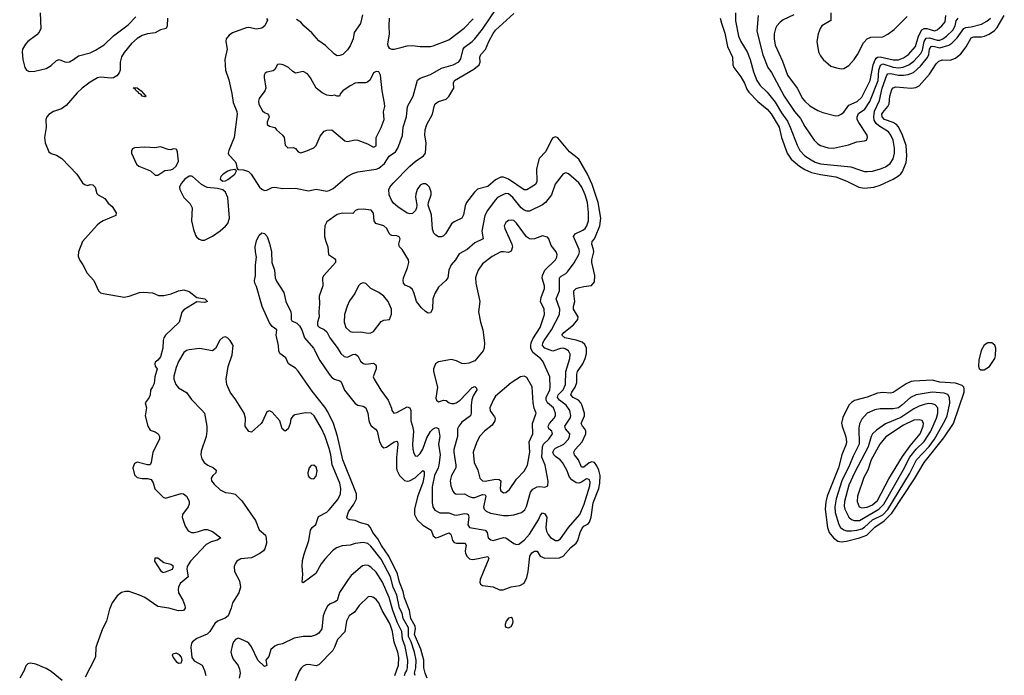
# Model space of a CAD drawing. Header units: inches. Extents: x 1649636 to 1815363, y 506543 to 641975.
# Tile 298 of 656: x 1670987 to 1678566, y 624292 to 629338. Entities that reach past the tile are written whole.
import ezdxf

# ---------------------------------------------------------------- set-up
doc = ezdxf.new("R2010")
doc.units = ezdxf.units.IN
doc.header["$MEASUREMENT"] = 0
doc.layers.add('B6672', color=7, linetype='Continuous')

msp = doc.modelspace()

# ---------------------------------------------------------------- linework, layer by layer
at = {"layer": 'B6672', "color": 5}
for points, elevation in [([(1671143.8, 629390), (1671148.4, 629270), (1671137.3, 629242.7), (1671119.5, 629220.5), (1671050.4, 629170), (1671032, 629150), (1671008.7, 629110), (1671005.3, 629090), (1671012, 629030), (1671026, 628970), (1671038.8, 628950), (1671059.9, 628939.9), (1671102.3, 628942.3), (1671190, 628961.5), (1671230, 628986.3), (1671270, 629023.1), (1671290, 629030.3), (1671333.3, 629013.3), (1671350, 629010.2), (1671370, 629014.2), (1671402, 629030), (1671440, 629060), (1671530, 629083.8), (1671570, 629102.9), (1671636.3, 629143.7), (1671710, 629213.1), (1671821.3, 629298.7), (1671879.6, 629360.4)], 520), ([(1672887.7, 629347.7), (1672893, 629333), (1672874.9, 629290), (1672850, 629271.6), (1672810, 629265.7), (1672750, 629276.9), (1672730, 629274), (1672624.2, 629235.8), (1672600.3, 629219.7), (1672575.5, 629190), (1672572.4, 629170), (1672583.7, 629110), (1672566.7, 629030), (1672570.3, 628950), (1672595.3, 628875.3), (1672620.3, 628770), (1672630, 628701), (1672658.3, 628630), (1672660.2, 628610), (1672636.6, 628430), (1672596.5, 628330), (1672592.6, 628310), (1672597, 628297), (1672641.8, 628250), (1672654, 628230), (1672658, 628198), (1672665.4, 628185.4), (1672710, 628181.5), (1672748.9, 628168.9), (1672768, 628150), (1672833.4, 628050), (1672850, 628033.4), (1672870, 628023.8), (1672890, 628026), (1672930, 628045.7), (1672950, 628048.9), (1673010, 628038.6), (1673110, 628040.2), (1673210, 628020.4), (1673267.7, 628032.3), (1673350, 628018.3), (1673370, 628022.6), (1673400.8, 628039.2), (1673507.3, 628130), (1673550, 628152.9), (1673590, 628165.8), (1673730, 628186), (1673750, 628195.2), (1673793.6, 628230), (1673830, 628288.1), (1673879, 628321), (1673897.7, 628350), (1673933.9, 628446.1), (1673938.5, 628510), (1673963.9, 628590), (1673971.7, 628670), (1674015.2, 628750), (1674047.7, 628872.3), (1674070, 628887.8), (1674150, 628915.5), (1674234.4, 628965.6), (1674324.2, 628990), (1674366.9, 629013.1), (1674383.2, 629036.8), (1674401.2, 629110), (1674410, 629125.4), (1674470, 629168.7), (1674490.3, 629189.7), (1674550, 629264.2), (1674655.9, 629424.1)], 540), ([(1674123.5, 624270), (1674107.1, 624310), (1674098.3, 624350), (1674097.2, 624410), (1674074, 624494), (1674026.1, 624606.1), (1674032.4, 624650), (1674029.7, 624670), (1673998.4, 624730), (1673988.4, 624790), (1673949.6, 624889.6), (1673937.7, 624937.7), (1673909.7, 625009.7), (1673893.8, 625073.8), (1673827, 625210), (1673772, 625290), (1673742.8, 625342.8), (1673704.4, 625390), (1673688, 625430), (1673669.5, 625450), (1673610, 625464.7), (1673570, 625484.4), (1673528.3, 625488.3), (1673510, 625496), (1673505.8, 625510), (1673518.2, 625550), (1673559, 625610), (1673579.3, 625650), (1673579.6, 625690), (1673474.5, 625950), (1673433.8, 626133.8), (1673402.5, 626230), (1673359.2, 626319.2), (1673336.3, 626356.3), (1673238.6, 626478.6), (1673130, 626631.7), (1673110, 626655.8), (1673055.6, 626690), (1673034.9, 626734.9), (1672989.7, 626770), (1672982, 626790), (1672978.9, 626830), (1672962, 626910), (1672966, 626950), (1672930, 626976.9), (1672910, 627003.5), (1672853.2, 627130), (1672810, 627284), (1672796.2, 627310), (1672793.6, 627330), (1672802.4, 627370), (1672801.3, 627450), (1672809.6, 627510), (1672801.7, 627550), (1672800.4, 627590), (1672810, 627634.8), (1672830, 627678.8), (1672850, 627698), (1672870, 627692.7), (1672890.4, 627670), (1672910, 627616), (1672924.9, 627550), (1672928.7, 627470), (1672948.7, 627410), (1672954.4, 627350), (1672964.7, 627324.7), (1673019.1, 627239.1), (1673036.1, 627170), (1673073, 627090), (1673077.5, 627070), (1673075.3, 627030), (1673081.4, 627021.4), (1673121, 627001), (1673140.7, 626980.7), (1673158.9, 626950), (1673179.8, 626890), (1673248.6, 626810), (1673296, 626716), (1673370, 626608.7), (1673390, 626584.9), (1673410, 626570.3), (1673450, 626558.3), (1673461.3, 626550), (1673486.4, 626486.4), (1673570, 626382.8), (1673590, 626371.3), (1673630, 626364), (1673651.4, 626351.4), (1673667.7, 626310), (1673674.2, 626254.2), (1673681.5, 626230), (1673692.8, 626212.8), (1673726.6, 626186.6), (1673738.4, 626170), (1673757.5, 626090), (1673774.5, 626054.5), (1673790, 626042.8), (1673810, 626046.9), (1673870, 626090.2), (1673890, 626093.8), (1673894, 626090), (1673897.3, 626070), (1673887.9, 625967.9), (1673886.9, 625890), (1673890.2, 625870), (1673910.1, 625830.1), (1673950, 625792.4), (1673970, 625785.4), (1673987.8, 625787.8), (1674030, 625813), (1674090, 625868.9), (1674099.5, 625859.5), (1674099.9, 625830), (1674090, 625775.4), (1674050, 625666.6), (1674025.2, 625570), (1674026.5, 625530), (1674046.3, 625490), (1674088.8, 625448.8), (1674154.2, 625410), (1674170, 625364.4), (1674190, 625351.5), (1674210, 625355.4), (1674290, 625388.2), (1674301.6, 625381.6), (1674309.2, 625370), (1674317.4, 625330), (1674330, 625315), (1674350, 625308.9), (1674416.4, 625310), (1674423.2, 625290), (1674416.8, 625250), (1674419, 625230), (1674430, 625207.8), (1674450, 625189.3), (1674470, 625184.4), (1674490, 625185.9), (1674590, 625207), (1674598.2, 625190), (1674531.3, 625030), (1674527.7, 625010), (1674533.4, 624993.4), (1674550, 624984.4), (1674632.5, 624972.5), (1674681, 624950), (1674709, 624949), (1674770, 624972.8), (1674836.6, 624983.4), (1674870, 625002), (1674890, 625044.9), (1674901.6, 625090), (1674914.1, 625210), (1674930, 625235.1), (1674950, 625248.4), (1674970, 625247), (1674992.8, 625210), (1675030, 625194), (1675143, 625197), (1675170, 625208.1), (1675230, 625275.8), (1675270.7, 625310), (1675282.4, 625330), (1675299.7, 625390), (1675315.2, 625424.8), (1675330, 625440.1), (1675362.3, 625457.7), (1675373.7, 625470), (1675385.8, 625510), (1675401.4, 625618.6), (1675445.7, 625730), (1675453.3, 625770), (1675453.9, 625830), (1675445.5, 625870), (1675430, 625905.4), (1675410, 625930.4), (1675390, 625935.3), (1675370, 625926.3), (1675330, 625893.9), (1675310, 625893.1), (1675286.9, 625950), (1675258.3, 625990), (1675251.9, 626010), (1675263.6, 626030), (1675316.1, 626090), (1675345, 626150), (1675345.3, 626170), (1675336.4, 626190), (1675317.6, 626210), (1675308.4, 626230), (1675333.7, 626290), (1675333.8, 626310), (1675314, 626374), (1675306.6, 626390), (1675289.2, 626409.2), (1675247.2, 626430), (1675229.9, 626450), (1675235.8, 626470), (1675261.4, 626510), (1675274.9, 626545.1), (1675274.7, 626610), (1675280.6, 626630), (1675321, 626690), (1675338.3, 626730), (1675348.4, 626770), (1675349.4, 626810), (1675338.1, 626838.1), (1675316.5, 626856.5), (1675271.2, 626871.2), (1675183.5, 626890), (1675159.4, 626910), (1675173.9, 626930), (1675250.4, 626990), (1675283.9, 627030), (1675286.1, 627050), (1675250.4, 627110), (1675249.9, 627130), (1675260.4, 627170), (1675250.9, 627230), (1675252.2, 627250), (1675271.3, 627268.7), (1675286.1, 627273.9), (1675330, 627284.5), (1675388.9, 627291.1), (1675410, 627320.5), (1675414.7, 627370), (1675391.9, 627470), (1675391.3, 627490), (1675406.7, 627550), (1675404.7, 627570), (1675389.8, 627610.2), (1675392.2, 627630), (1675410, 627650.2), (1675420.1, 627670), (1675453.3, 627750), (1675458.9, 627810), (1675439.2, 627930), (1675393.2, 628070), (1675356.4, 628150), (1675290, 628263.4), (1675219.4, 628319.4), (1675130, 628429.6), (1675110, 628435.6), (1675090, 628427.8), (1675082, 628418), (1675037.7, 628322.3), (1674984.4, 628270), (1674964.4, 628190), (1674968.6, 628091.4), (1674958, 628070), (1674890.9, 628029.1), (1674870, 628028.3), (1674750, 628109.5), (1674710, 628124.8), (1674690, 628124.8), (1674650, 628105.3), (1674590, 628053), (1674510, 628033.6), (1674486.9, 628010), (1674425.8, 627930), (1674415.8, 627904.2), (1674403, 627837), (1674390, 627811.2), (1674330, 627782.2), (1674310, 627767.1), (1674265.1, 627690), (1674250, 627673.7), (1674234.1, 627665.9), (1674210, 627667.1), (1674190, 627679), (1674175.7, 627695.7), (1674164.6, 627724.6), (1674156.9, 627836.9), (1674131.2, 627910), (1674132.8, 627930), (1674152.8, 627990), (1674154, 628010), (1674140.4, 628050), (1674124.9, 628064.9), (1674110, 628073.3), (1674090, 628074.2), (1674080.4, 628070), (1674070, 628063.5), (1674046.5, 628030), (1674035.1, 627995.1), (1674033.1, 627973.1), (1674042.6, 627910), (1674040.3, 627890), (1674032.9, 627870), (1674010, 627845.3), (1673990, 627843.1), (1673969, 627849), (1673896.6, 627896.6), (1673865.2, 627925.2), (1673848, 627948), (1673829.9, 627990), (1673828.7, 628030), (1673836.3, 628050), (1673860.5, 628079.5), (1673990, 628210.2), (1674030, 628245.3), (1674095.6, 628290), (1674109.6, 628310), (1674116.4, 628390), (1674104.8, 628450), (1674108, 628490), (1674120.3, 628530), (1674164.9, 628610), (1674176.5, 628670), (1674185.7, 628690), (1674210, 628707.1), (1674270, 628726.5), (1674290, 628747), (1674328.2, 628810), (1674324.7, 628850), (1674333.5, 628870), (1674482.9, 628957.1), (1674523.1, 628990), (1674530.7, 629010), (1674529.8, 629050), (1674536.4, 629070), (1674572.8, 629107.2), (1674597.8, 629170), (1674630, 629231.9), (1674650, 629256.1), (1674790, 629384)], 520), ([(1673624.3, 629375.7), (1673610, 629309.4), (1673561.6, 629238.4), (1673552.8, 629190), (1673530, 629137), (1673510, 629105.6), (1673473, 629070), (1673450, 629061.6), (1673430, 629060.7), (1673410, 629071.6), (1673340, 629140), (1673290, 629174.7), (1673235.3, 629235.3), (1673173.6, 629290), (1673150, 629318), (1673118.4, 629338.4)], 540), ([(1676379.5, 629350), (1676388, 629310), (1676414.1, 629234.1), (1676434.5, 629130), (1676472.2, 629050), (1676475.9, 628990), (1676483, 628970), (1676537.9, 628897.9), (1676565.1, 628850), (1676583.4, 628803.4), (1676599.4, 628779.4), (1676668.4, 628708.4), (1676739.5, 628650), (1676770, 628612.2), (1676833.2, 628510), (1676850.1, 628430), (1676895.1, 628310), (1676925.2, 628265.2), (1676989.2, 628209.2), (1677030, 628184.2), (1677082.2, 628162.2), (1677150, 628145.8), (1677270, 628127.8), (1677354.7, 628094.7), (1677446, 628050), (1677490, 628041.3), (1677562, 628050), (1677610, 628065.2), (1677710, 628109.6), (1677750, 628134.8), (1677770, 628151.6), (1677781.3, 628170), (1677810, 628238), (1677814.1, 628290), (1677809.1, 628370), (1677781.9, 628450), (1677750, 628513), (1677732.3, 628532.3), (1677710, 628545.4), (1677642.3, 628570), (1677624.4, 628590), (1677623.5, 628610), (1677630, 628624.6), (1677669.9, 628670), (1677679.3, 628690), (1677683.3, 628750), (1677700.4, 628799.6), (1677710, 628812.5), (1677730, 628820.1), (1677850, 628811), (1677884, 628816), (1677910, 628828.3), (1677990, 628918.5), (1678042, 628998), (1678061.8, 629018.2), (1678090, 629029.7), (1678150, 629026.5), (1678190, 629041.9), (1678230, 629075.1), (1678270.9, 629129.1), (1678310, 629197), (1678330, 629206.9), (1678390, 629205.9), (1678412.6, 629210), (1678450, 629226.5), (1678490, 629254.8), (1678510, 629278.2), (1678565.7, 629370)], 520), ([(1676496.2, 629390), (1676495.4, 629330), (1676520.2, 629210), (1676536.9, 629170), (1676585.4, 629090), (1676610, 629031.8), (1676635.4, 628935.4), (1676660.2, 628870), (1676687.5, 628830), (1676740.2, 628780.2), (1676802.8, 628702.8), (1676850, 628620.2), (1676895.6, 628555.6), (1676917.5, 628510), (1676970, 628371.4), (1676993, 628330), (1677030, 628290.7), (1677078.5, 628258.5), (1677110, 628241.5), (1677150, 628227.6), (1677385.6, 628205.6), (1677450, 628181.1), (1677490, 628169.2), (1677510, 628168.2), (1677550, 628172.2), (1677612, 628190), (1677650, 628205.2), (1677686.2, 628230), (1677710, 628266.7), (1677721.5, 628310), (1677721.7, 628350), (1677709.9, 628410), (1677692.8, 628450), (1677674.9, 628474.9), (1677600.9, 628520.9), (1677579.4, 628539.4), (1677564.5, 628564.5), (1677560.1, 628590), (1677566.2, 628633.8), (1677604.4, 628715.6), (1677625.6, 628810), (1677661.6, 628910), (1677670, 628919.8), (1677690, 628922.3), (1677750, 628911.9), (1677790, 628910.1), (1677825.2, 628914.8), (1677867.6, 628932.4), (1677920.6, 628979.4), (1677973.3, 629046.7), (1677983.5, 629070), (1677990, 629111.1), (1678002.8, 629130), (1678010, 629133.9), (1678027.9, 629132.1), (1678070, 629122), (1678138.2, 629141.8), (1678162.1, 629157.9), (1678202.2, 629197.8), (1678253.3, 629270), (1678270, 629277.7), (1678310, 629282.7), (1678390, 629303.1), (1678430, 629325), (1678458.3, 629350)], 540), ([(1676671.9, 629370), (1676661.3, 629250), (1676708.2, 629068.2), (1676746, 628970), (1676774.2, 628930), (1676871.5, 628750), (1676950, 628630.1), (1676996.6, 628576.6), (1677030, 628516.9), (1677102, 628410), (1677130, 628381.5), (1677150, 628368.2), (1677210, 628351.2), (1677250, 628348.6), (1677365.8, 628374.2), (1677430, 628397.4), (1677490, 628404.4), (1677504, 628410), (1677513.6, 628430), (1677509.6, 628450), (1677445.4, 628545.4), (1677434.1, 628570), (1677432.1, 628590), (1677443.9, 628616.1), (1677491.2, 628648.8), (1677531.3, 628708.7), (1677594.4, 628870), (1677600.1, 628950), (1677611.6, 628988.4), (1677630, 628997.2), (1677710, 628972.3), (1677750, 628967.9), (1677786.5, 628973.5), (1677830, 628990.1), (1677870, 629019.1), (1677923.3, 629076.7), (1677935.8, 629104.2), (1677949.2, 629170.8), (1677965.1, 629194.9), (1677990, 629198.1), (1678050, 629179.8), (1678070, 629181.2), (1678092.6, 629190), (1678121.2, 629210), (1678170, 629256.4), (1678186.6, 629290), (1678195.7, 629330), (1678210, 629350)], 560), ([(1676944.7, 629375.3), (1676863, 629337), (1676840.4, 629319.6), (1676815.4, 629290), (1676805.4, 629270), (1676795.3, 629230), (1676794.8, 629190), (1676802.1, 629142.1), (1676857.2, 629017.2), (1676897.4, 628910), (1676970, 628810.2), (1677012, 628732), (1677029.3, 628710), (1677070, 628675.7), (1677130, 628639.8), (1677170, 628623.8), (1677270, 628598.9), (1677290, 628600.2), (1677310.5, 628609.5), (1677330, 628626.5), (1677370, 628679.8), (1677432.7, 628707.3), (1677470, 628741.5), (1677533.9, 628870), (1677556.4, 628990), (1677570.4, 629029.6), (1677579.3, 629040.7), (1677590, 629049.3), (1677610, 629051.9), (1677710, 629028.2), (1677750, 629029.4), (1677790, 629044.9), (1677827.5, 629070), (1677882.3, 629130), (1677904.2, 629210), (1677930, 629259.2), (1677950, 629270.8), (1677970, 629270.1), (1678027.3, 629252.7), (1678050, 629260.5), (1678084, 629290), (1678110, 629320.3), (1678116.7, 629370)], 580), ([(1677229.5, 629390), (1677229.4, 629330.6), (1677161.4, 629290), (1677148.8, 629270), (1677134, 629230), (1677122.2, 629170), (1677136.5, 629090), (1677150, 629060.3), (1677172.6, 629030), (1677230, 628980.6), (1677274, 628966), (1677310, 628959.7), (1677330, 628961.1), (1677370, 628985.8), (1677410.6, 629030), (1677436.8, 629070), (1677481.7, 629158.3), (1677508.9, 629191.1), (1677538.1, 629201.9), (1677630, 629205.5), (1677670, 629226.1), (1677716.8, 629263.2), (1677818, 629362)], 620), ([(1672125.3, 629350), (1672121.6, 629290), (1672114.8, 629270), (1672070, 629259.7), (1672030, 629237.6), (1671970, 629227.9), (1671930, 629215.5), (1671890, 629191.8), (1671846.3, 629153.7), (1671790, 629086), (1671769.1, 629050.9), (1671760.9, 629010), (1671758.9, 628950), (1671751.6, 628928.4), (1671734.9, 628905.1), (1671710, 628891.3), (1671690, 628886.5), (1671610, 628896.4), (1671584.9, 628890), (1671530, 628858), (1671468, 628810), (1671430, 628774), (1671343.5, 628676.5), (1671307.5, 628652.5), (1671248, 628630), (1671210, 628607.3), (1671194.4, 628590), (1671187, 628570), (1671191.7, 628508.3), (1671177.1, 628430), (1671182, 628390), (1671210, 628320.5), (1671228, 628308), (1671270, 628296.1), (1671310.1, 628270.1), (1671426, 628150), (1671470, 628082.4), (1671485.5, 628070), (1671510, 628062.4), (1671530, 628068.2), (1671550, 628066.4), (1671567.7, 628047.7), (1671580.6, 628000.6), (1671590.2, 627990.2), (1671641.1, 627961.1), (1671666.6, 627926.6), (1671699.7, 627899.7), (1671730.2, 627850), (1671727.4, 627830), (1671630, 627789.9), (1671604.5, 627775.5), (1671583.5, 627756.5), (1671470.2, 627630), (1671439.1, 627550), (1671436.9, 627516.9), (1671446, 627490), (1671472.9, 627450), (1671506.4, 627386.4), (1671556.5, 627330), (1671592.2, 627250), (1671610, 627234.9), (1671629.2, 627229.2), (1671790, 627202.6), (1671830, 627210.3), (1671910, 627236.9), (1671941.7, 627241.7), (1672010, 627234.9), (1672055.2, 627215.2), (1672095.5, 627215.5), (1672153.3, 627226.7), (1672208.3, 627251.7), (1672250, 627259.5), (1672290, 627246.7), (1672350, 627198.8), (1672412, 627190), (1672432, 627170), (1672410, 627161.2), (1672350, 627165.6), (1672250, 627105.1), (1672234, 627086), (1672215.3, 627010), (1672108.7, 626910), (1672095.3, 626890), (1672090.2, 626869.8), (1672088, 626810), (1672070, 626742.7), (1672050, 626717.2), (1672030, 626702), (1672027, 626690), (1672030.8, 626670), (1672043.8, 626650), (1672027, 626590), (1672021, 626539), (1672010, 626512.3), (1671992.9, 626487.1), (1671990.2, 626450), (1671983.8, 626430), (1671953.4, 626390), (1671963.1, 626350), (1671952.2, 626290), (1671973.7, 626210), (1671990, 626179.1), (1672030, 626165.5), (1672052.4, 626150), (1672063.8, 626130), (1672062.4, 626110), (1672010.3, 626010), (1671997.6, 625930), (1671990, 625913.2), (1671970, 625912), (1671890, 625931.8), (1671870, 625923.5), (1671856.8, 625890), (1671870, 625834.9), (1671890, 625813.4), (1671930, 625806.6), (1671970, 625808.1), (1671998.6, 625798.6), (1672014.4, 625774.4), (1672027.9, 625727.9), (1672090, 625662.4), (1672110, 625656.5), (1672230, 625690.3), (1672248.1, 625688.1), (1672271, 625670), (1672292.1, 625632.1), (1672291.8, 625610), (1672283.7, 625590), (1672240.3, 625530), (1672238, 625510), (1672260.2, 625440.2), (1672284.6, 625404.6), (1672310, 625392.2), (1672330, 625391.7), (1672362.2, 625397.8), (1672410, 625414.9), (1672430, 625414.3), (1672470, 625398), (1672534, 625350), (1672507.5, 625332.5), (1672460.3, 625319.7), (1672422.2, 625297.8), (1672302, 625170), (1672274.9, 625130), (1672272.2, 625110), (1672283.8, 625050), (1672222.2, 624997.8), (1672208.6, 624971.4), (1672206.6, 624953.4), (1672210, 624928), (1672242, 624870), (1672258, 624830), (1672261.6, 624810), (1672248.5, 624791.5), (1672210, 624788.6), (1672135.3, 624810), (1672050, 624822.4), (1671949.8, 624890), (1671910, 624909.3), (1671830, 624937), (1671801.8, 624938.2), (1671770.6, 624930), (1671736.2, 624903.8), (1671698.3, 624850), (1671677.8, 624802.2), (1671655.3, 624710), (1671624.6, 624650), (1671580.3, 624530), (1671573.3, 624506.7), (1671570, 624438), (1671563.6, 624416.4), (1671490, 624278.4)], 520), ([(1673831.6, 629350), (1673828.2, 629290), (1673831.7, 629230), (1673819.1, 629150), (1673822.8, 629130), (1673830, 629118), (1673850, 629110.8), (1673870, 629110.8), (1673930, 629124.9), (1673970, 629135.3), (1674010, 629138.7), (1674070, 629130.4), (1674150, 629132.4), (1674170, 629136.2), (1674290, 629181.7), (1674407.8, 629272.2), (1674476.6, 629343.4)], 560), ([(1674029.9, 624290), (1674024.6, 624310), (1674035.8, 624350), (1674038.8, 624410), (1674026.4, 624470), (1674001.1, 624550), (1673980.4, 624590), (1673978.8, 624658.8), (1673937.8, 624730), (1673929.6, 624770), (1673909.9, 624810), (1673889.9, 624910), (1673862, 624970), (1673840.8, 625050), (1673770, 625187.1), (1673690, 625286.9), (1673666.2, 625306.2), (1673630, 625314.5), (1673570, 625305.6), (1673530, 625294.3), (1673470, 625288.3), (1673426, 625274), (1673393.4, 625250), (1673334.5, 625185.5), (1673307.9, 625150), (1673265.4, 625074.6), (1673170, 625004), (1673162, 625010), (1673166.9, 625070), (1673161.8, 625130), (1673164.7, 625175.3), (1673175.4, 625224.6), (1673213.6, 625330), (1673225.8, 625410), (1673238.9, 625430), (1673266.4, 625453.6), (1673286.1, 625513.9), (1673350, 625546.5), (1673370, 625564.9), (1673435.1, 625644.9), (1673455, 625690), (1673457.4, 625730), (1673451.6, 625770), (1673393, 625913), (1673382.2, 625990), (1673370, 626036.9), (1673338.4, 626130), (1673310, 626192.4), (1673252.7, 626290), (1673229.8, 626309.8), (1673187.1, 626312.9), (1673103.4, 626296.6), (1673090.5, 626289.5), (1673073.2, 626266.8), (1673068.2, 626230), (1673052.7, 626190), (1673030, 626172.3), (1673008.3, 626188.3), (1672989.4, 626250), (1672930, 626316.2), (1672910, 626327.3), (1672890, 626320.7), (1672855.8, 626244.2), (1672844.9, 626230), (1672770, 626162.7), (1672750, 626169.2), (1672723, 626210), (1672724.2, 626270), (1672713.6, 626310), (1672650, 626413.2), (1672606, 626470), (1672580.7, 626530), (1672577, 626570), (1672591.7, 626668.3), (1672621.5, 626758.5), (1672629.5, 626829.5), (1672607.8, 626870), (1672590, 626887.8), (1672570, 626896.4), (1672550, 626891.1), (1672528.5, 626871.5), (1672493.9, 626806.1), (1672470, 626789.5), (1672370, 626807.3), (1672290, 626798), (1672270, 626791.5), (1672250, 626776.2), (1672210, 626706.6), (1672190, 626660.9), (1672173.7, 626593.7), (1672173.7, 626570), (1672188.5, 626530), (1672197.7, 626517.7), (1672210, 626505.5), (1672270, 626468), (1672310, 626414), (1672390, 626333.4), (1672408.7, 626308.7), (1672428.5, 626210), (1672428.5, 626170), (1672421.3, 626130), (1672383.9, 626016.1), (1672382, 625990), (1672390, 625958.8), (1672406.7, 625930), (1672434.9, 625910), (1672479.1, 625890), (1672498, 625870), (1672496.3, 625850), (1672472.7, 625830), (1672459.5, 625810), (1672462.3, 625790), (1672482.4, 625762.4), (1672530, 625718.9), (1672570, 625700.3), (1672615.2, 625695.2), (1672645.5, 625685.5), (1672695.6, 625635.6), (1672803, 625483), (1672830, 625410.7), (1672878, 625370), (1672884.9, 625350), (1672887.2, 625310), (1672874.4, 625265.6), (1672863.1, 625250), (1672835.8, 625230), (1672770, 625197.4), (1672690, 625187.6), (1672659.1, 625170), (1672644.9, 625150), (1672638, 625130), (1672640.4, 625090), (1672678.9, 625018.9), (1672685.4, 624970), (1672672.7, 624927.3), (1672623.8, 624850), (1672614.9, 624810), (1672590.8, 624749.2), (1672568.3, 624731.7), (1672510, 624709.7), (1672489.4, 624690.6), (1672449.4, 624630.6), (1672430.1, 624609.9), (1672350, 624574.3), (1672317.1, 624550), (1672310, 624539.3), (1672304.6, 624510), (1672312.2, 624430), (1672330, 624404.9), (1672392, 624370), (1672410.3, 624330), (1672420.3, 624290)], 540), ([(1673948.2, 624290), (1673953.2, 624310), (1673966.5, 624330), (1673973, 624350), (1673974.5, 624410), (1673954.4, 624514.4), (1673933.1, 624570), (1673928.9, 624630), (1673895.8, 624695.8), (1673857.8, 624790), (1673830.3, 624890), (1673778.7, 625010), (1673730, 625085.2), (1673690, 625124.4), (1673670, 625136.1), (1673650, 625139.7), (1673625.6, 625134.4), (1673539, 625061), (1673514, 625030), (1673449.5, 624930.5), (1673431.2, 624868.8), (1673410, 624854.8), (1673377.2, 624842.8), (1673355.3, 624824.7), (1673336.9, 624790), (1673323.9, 624750), (1673311.3, 624650), (1673290, 624616.3), (1673270, 624602.6), (1673230, 624591.1), (1673170, 624590.8), (1673100.7, 624579.3), (1673010, 624534.5), (1672970, 624527), (1672950, 624517.6), (1672920.3, 624490), (1672903.8, 624436.2), (1672881, 624410), (1672890, 624369), (1672870, 624361.2), (1672820.9, 624410), (1672770, 624512.3), (1672750, 624539.6), (1672735.1, 624550), (1672670, 624577.6), (1672650, 624569.7), (1672633.4, 624550), (1672624.1, 624530), (1672612.8, 624472.8), (1672616.5, 624450), (1672630, 624416.3), (1672667.7, 624367.7), (1672679.4, 624339.4), (1672683.6, 624310), (1672677.3, 624270)], 560), ([(1673874.9, 624290), (1673901.6, 624370), (1673905.1, 624430), (1673897.5, 624470), (1673868.4, 624548.4), (1673857.1, 624630), (1673836.2, 624690), (1673776.7, 624790), (1673750, 624849.7), (1673730, 624876.8), (1673710, 624892.2), (1673690, 624898.9), (1673670, 624895.6), (1673600.2, 624830), (1673562.6, 624777.4), (1673524, 624750), (1673502.6, 624710), (1673490, 624626.3), (1673431.8, 624568.2), (1673410, 624508), (1673396.5, 624483.5), (1673290, 624371.9), (1673270, 624364.8), (1673210, 624375.6), (1673190, 624372.6), (1673170, 624362.4), (1673153.3, 624346.7), (1673137, 624323), (1673106.9, 624250)], 580), ([(1671313.5, 624253.5), (1671230, 624322), (1671190, 624343.5), (1671110, 624378), (1671070, 624384.5), (1671050, 624381.2), (1671044.1, 624375.9), (1671034.6, 624365.4), (1671020.4, 624330), (1670986.7, 624270)], 520)]:
    msp.add_lwpolyline(points, dxfattribs=dict(at, elevation=elevation))
for points, elevation in [([(1672990, 628995.6), (1672970, 628992.3), (1672950, 628954), (1672936.7, 628943.3), (1672890, 628934.5), (1672875.2, 628924.8), (1672868.2, 628910), (1672868.4, 628891.6), (1672880.3, 628810), (1672873.7, 628790), (1672830.2, 628730), (1672824.6, 628710), (1672828.4, 628688.4), (1672856.9, 628636.9), (1672870, 628623), (1672893.5, 628613.5), (1672902, 628602), (1672906, 628590), (1672890.5, 628550), (1672890.8, 628530), (1672910, 628518), (1672950, 628507.7), (1672963.8, 628490), (1673010.4, 628450), (1673022.4, 628430), (1673030, 628371.3), (1673050, 628350.6), (1673093.1, 628353.1), (1673110, 628345.5), (1673130, 628320.5), (1673150, 628313.4), (1673190, 628325.7), (1673249.7, 628350.3), (1673269.7, 628370.3), (1673299.3, 628440.7), (1673330, 628480.7), (1673350, 628487.7), (1673390, 628490.8), (1673490, 628404.2), (1673510, 628399.6), (1673570, 628412.6), (1673590, 628411.4), (1673663.4, 628383.4), (1673710, 628357.3), (1673730, 628366.8), (1673731.9, 628430), (1673770, 628508.5), (1673791.6, 628570), (1673787.7, 628627.7), (1673796.2, 628670), (1673795.7, 628695.7), (1673776.4, 628790), (1673762.9, 628910), (1673750, 628937.2), (1673730, 628939.3), (1673710, 628929.2), (1673684.4, 628875.6), (1673664.1, 628855.9), (1673648.5, 628851.5), (1673590, 628852.9), (1673570, 628848.8), (1673530, 628829.8), (1673474.9, 628790), (1673457.1, 628770), (1673448.9, 628748.9), (1673430, 628748.7), (1673410, 628756), (1673387.3, 628752.7), (1673350, 628756.2), (1673313.9, 628773.9), (1673269.4, 628810), (1673225.1, 628890), (1673201.3, 628921.3), (1673170, 628938), (1673110, 628926.6), (1673090, 628938), (1673056, 628970), (1673015.3, 628990)], 560), ([(1671950, 628742.9), (1671930, 628749.8), (1671922, 628762), (1671905.1, 628770), (1671899.3, 628779.3), (1671882.6, 628790), (1671879.3, 628799.3), (1671863.6, 628810), (1671864.4, 628815.6), (1671890, 628813), (1671922, 628790), (1671956.4, 628750), (1671955.8, 628744.2)], 520), ([(1672070, 628359), (1672027.3, 628352.7), (1671950, 628356.2), (1671870, 628351.6), (1671856.3, 628343.7), (1671847.3, 628330), (1671848.2, 628310), (1671885.6, 628225.6), (1671904.4, 628210), (1671993.6, 628173.6), (1672030, 628141.6), (1672050, 628140.5), (1672104.2, 628175.8), (1672150, 628182), (1672169.2, 628190), (1672191.6, 628210), (1672209.5, 628250), (1672202.7, 628317.3), (1672196.2, 628336.2), (1672190, 628342), (1672170, 628342.9), (1672150, 628335.6), (1672130, 628337.6)], 540), ([(1672644, 628184), (1672610, 628179.7), (1672588.6, 628171.4), (1672553, 628150), (1672534, 628130), (1672531, 628110), (1672550, 628094.8), (1672570, 628097.1), (1672590, 628108.9), (1672642.4, 628150), (1672654.6, 628174.6)], 540), ([(1675190, 628159.7), (1675170, 628151.8), (1675107.8, 628072.2), (1675080.5, 627990), (1675035.2, 627930), (1675010, 627913.3), (1674910, 627864.1), (1674890, 627864), (1674870, 627872.5), (1674847.2, 627890), (1674782.2, 627970), (1674750, 627996.5), (1674730, 627999.4), (1674710, 627993.3), (1674665.8, 627970), (1674646, 627950), (1674588.3, 627870), (1674568.2, 627831.7), (1674545, 627710), (1674554.9, 627650), (1674490, 627619.4), (1674430, 627568.5), (1674370, 627535.6), (1674342, 627490), (1674306.7, 627450), (1674291.1, 627410), (1674283.2, 627350), (1674267.4, 627330), (1674210, 627280.4), (1674181.1, 627230), (1674167.1, 627190), (1674163.2, 627110), (1674150, 627081.6), (1674130, 627080.4), (1674110, 627091.1), (1674079.4, 627119.4), (1674041, 627170), (1674023.7, 627230), (1674010, 627260.5), (1673990, 627278), (1673955, 627295), (1673941.5, 627310), (1673937.2, 627330), (1673941.2, 627350), (1673971.7, 627428.3), (1673981, 627470), (1673980.4, 627490), (1673931.5, 627570), (1673909.6, 627590), (1673904.2, 627610), (1673916.1, 627650), (1673906.5, 627666.5), (1673890, 627675), (1673850, 627676.8), (1673841.5, 627681.5), (1673830, 627693), (1673811.9, 627730), (1673790.6, 627750.6), (1673727.3, 627770), (1673715.4, 627790), (1673709.5, 627849.5), (1673691.3, 627871.3), (1673630, 627878.9), (1673590, 627877.6), (1673571.9, 627868.1), (1673550, 627845.1), (1673470.3, 627849.7), (1673430, 627837.4), (1673350, 627781.6), (1673336.5, 627750), (1673331.7, 627710), (1673333.4, 627670), (1673343.1, 627630), (1673359.5, 627590), (1673363.1, 627530), (1673410, 627498.7), (1673416.9, 627490), (1673417.7, 627470), (1673326.7, 627370), (1673318.4, 627350), (1673318.9, 627290), (1673291.5, 627210), (1673295.5, 627150), (1673288.4, 627090), (1673292.8, 627050), (1673280.2, 627010), (1673278.2, 626990), (1673282.4, 626982.4), (1673291, 626971), (1673330, 626952.4), (1673350, 626936.1), (1673375.2, 626890), (1673430, 626816), (1673457.8, 626770), (1673484.6, 626744.6), (1673510, 626739.4), (1673550, 626759.8), (1673570, 626764.1), (1673590, 626750.2), (1673610.1, 626710.1), (1673630, 626691.7), (1673650, 626687), (1673710, 626694), (1673724.7, 626684.7), (1673730.9, 626670.9), (1673730.9, 626650), (1673708.7, 626590), (1673714.3, 626570), (1673766.1, 626486.1), (1673823.8, 626410), (1673848.3, 626348.3), (1673850.8, 626330), (1673866.8, 626310), (1673890, 626314), (1673970, 626358.4), (1673990.8, 626350.8), (1673998.4, 626330), (1673998.7, 626250), (1674011.4, 626210), (1674017, 626170), (1674011.1, 626071.1), (1674013, 626033), (1674017.3, 626010), (1674030, 625981.6), (1674050, 625978.9), (1674070, 625998.3), (1674090, 626032.9), (1674121, 626119), (1674150, 626167.5), (1674170, 626188.2), (1674190, 626200.3), (1674210, 626190.8), (1674219.8, 626130), (1674210.5, 626070), (1674222.1, 625990), (1674214, 625910), (1674208.8, 625890), (1674179.2, 625830), (1674162.3, 625742.3), (1674161.4, 625621.4), (1674168.1, 625588.1), (1674183.4, 625563.4), (1674221.7, 625541.7), (1674290, 625543.2), (1674330, 625526.3), (1674350, 625525.9), (1674410, 625537.4), (1674430, 625535.8), (1674437.8, 625530), (1674443.8, 625510), (1674435.5, 625450), (1674449.6, 625429.6), (1674568.4, 625408.4), (1674584.3, 625390), (1674594, 625350), (1674614.4, 625334.4), (1674630, 625329.5), (1674710, 625352.2), (1674730, 625350.1), (1674790, 625306.7), (1674810, 625298.9), (1674830, 625302), (1674870, 625332.2), (1674910, 625379.3), (1674979.5, 625490), (1674995.3, 625524.7), (1675010, 625542), (1675030, 625535.5), (1675045.4, 625510), (1675037.8, 625430), (1675042.1, 625402.1), (1675055.4, 625375.4), (1675073.8, 625353.8), (1675110, 625330.2), (1675130, 625330.2), (1675150, 625341.6), (1675210, 625430.2), (1675297.9, 625530), (1675330.5, 625609.5), (1675375.4, 625750), (1675377.4, 625777.4), (1675370, 625799.7), (1675350, 625803.4), (1675310, 625777.4), (1675290, 625769.9), (1675270, 625773), (1675236.3, 625796.3), (1675217.8, 625817.8), (1675199.1, 625870), (1675166.1, 625930), (1675147.2, 625950), (1675110, 625977.3), (1675098.9, 625990), (1675091.2, 626010), (1675099.9, 626030), (1675110, 626039.2), (1675175, 626070), (1675210.6, 626110), (1675219.8, 626130), (1675220.2, 626150), (1675188.7, 626190), (1675183.4, 626210), (1675225, 626270), (1675228.8, 626290), (1675221.1, 626330), (1675193.2, 626370), (1675142.2, 626410), (1675126.7, 626430), (1675131.2, 626450), (1675169.5, 626490), (1675188.5, 626530), (1675190.4, 626630), (1675221.4, 626730), (1675223.8, 626763.8), (1675210.9, 626790), (1675185.9, 626805.9), (1675170, 626810.5), (1675150, 626807.4), (1675090, 626786.5), (1675027.8, 626810), (1675009.9, 626830), (1675013.5, 626850), (1675024, 626870), (1675080.1, 626950), (1675140.7, 627070), (1675145.4, 627110), (1675115.8, 627190), (1675142.2, 627250), (1675142.7, 627350), (1675155.6, 627364.4), (1675190, 627383.9), (1675203.2, 627396.8), (1675254.1, 627465.9), (1675291.8, 627530), (1675295.9, 627550), (1675292.6, 627570), (1675248.7, 627670), (1675262.6, 627690), (1675322.3, 627717.7), (1675339.1, 627730), (1675352.3, 627750), (1675366.1, 627790), (1675365.9, 627854.1), (1675356.1, 627930), (1675340.4, 627990), (1675313.2, 628050), (1675290, 628081.4), (1675210, 628151.1)], 540), ([(1672310, 628133.7), (1672290, 628132.4), (1672258, 628110), (1672230, 628078), (1672217.1, 628050), (1672218.4, 628030), (1672250.3, 627970), (1672299.6, 627919.6), (1672315.4, 627890), (1672310.2, 627790), (1672324.1, 627724.1), (1672340.2, 627680.2), (1672347.7, 627667.7), (1672369.1, 627649.1), (1672390, 627641.1), (1672410, 627641.7), (1672470, 627671.4), (1672530, 627714), (1672571.3, 627748.7), (1672589, 627770), (1672601.4, 627810), (1672588, 627970), (1672570, 628009.6), (1672550, 628028.3), (1672510, 628039.3), (1672430, 628045.4), (1672385.6, 628070), (1672317, 628130)], 540), ([(1674770, 627796), (1674750, 627791.1), (1674730, 627776.3), (1674716, 627750), (1674720.3, 627730), (1674775.9, 627610), (1674780.2, 627590), (1674770, 627556.9), (1674750, 627545.7), (1674710, 627552.4), (1674690, 627549.9), (1674624.3, 627515.7), (1674550, 627459.7), (1674514.7, 627410), (1674499.1, 627370), (1674494.9, 627350), (1674498.6, 627310), (1674528.1, 627170), (1674517.3, 627090), (1674534, 627010), (1674552.4, 626950), (1674563.7, 626850), (1674562, 626810), (1674554.4, 626790), (1674490, 626712.3), (1674445.1, 626694.9), (1674410.3, 626689.7), (1674390, 626691.8), (1674350, 626713.6), (1674310, 626722.9), (1674210, 626704.5), (1674188.2, 626690), (1674172.7, 626650), (1674172.2, 626630), (1674203.6, 626510), (1674190, 626424.7), (1674194, 626410), (1674210, 626396.5), (1674250, 626410.3), (1674270, 626407.6), (1674292.7, 626390), (1674310, 626383.2), (1674330, 626383.7), (1674347.6, 626390), (1674376.2, 626410), (1674470, 626506.7), (1674490, 626515.6), (1674502.9, 626502.9), (1674504.7, 626490), (1674477.9, 626442.1), (1674468.1, 626411.9), (1674461.5, 626370), (1674462.2, 626310), (1674456.9, 626290), (1674390, 626239.9), (1674366.3, 626210), (1674357, 626190), (1674357.3, 626130), (1674329.2, 626030), (1674327.7, 626010), (1674343.8, 625910), (1674342.9, 625890), (1674309.4, 625830), (1674300.5, 625790), (1674305.7, 625750), (1674320.2, 625710), (1674330, 625696), (1674347.5, 625687.5), (1674410, 625689.1), (1674447.2, 625667.2), (1674470, 625659.8), (1674490, 625661.5), (1674550, 625682.5), (1674570, 625680.3), (1674574.3, 625670), (1674555.7, 625590), (1674561.4, 625570), (1674576.1, 625556.1), (1674610, 625541), (1674710, 625522.8), (1674750, 625521), (1674790, 625527.3), (1674850, 625546.2), (1674874.3, 625565.7), (1674887.9, 625592.1), (1674918.4, 625701.6), (1674936.2, 625723.8), (1674970, 625742.1), (1674990, 625745), (1675030, 625740.5), (1675052.7, 625750), (1675053.6, 625786.4), (1675030.6, 625909.4), (1675004.9, 625970), (1675009.9, 626050), (1675019.3, 626070), (1675060.2, 626110), (1675088.9, 626150), (1675082, 626170), (1675060.7, 626190), (1675054.9, 626210), (1675065.2, 626230), (1675100.8, 626270), (1675109.9, 626290), (1675111, 626310), (1675096, 626350), (1675049, 626389), (1675038, 626410), (1675039.9, 626430), (1675066.4, 626490), (1675070.5, 626510), (1675068, 626590), (1675013.8, 626710), (1674996.8, 626730), (1674936.4, 626776.4), (1674921.2, 626810), (1674920.7, 626830), (1674923.7, 626850), (1674937.3, 626882.7), (1674993.7, 626970), (1675026, 627070), (1675024.1, 627110), (1674995.7, 627170), (1674999.8, 627200.2), (1675025.7, 627270), (1675027.1, 627290), (1675009.4, 627349.4), (1675011.4, 627370), (1675029.5, 627410.5), (1675111.6, 627488.4), (1675121.3, 627510), (1675124, 627530), (1675117.4, 627550), (1675078.8, 627598.8), (1675060.5, 627650), (1675050, 627665.1), (1675010, 627674), (1674948.3, 627651.7), (1674930, 627647.8), (1674910, 627650.9), (1674887.8, 627667.8), (1674810, 627773), (1674790, 627791)], 560), ([(1673630, 627313.3), (1673610, 627304.7), (1673595.3, 627290), (1673566.3, 627230), (1673526.6, 627173.4), (1673506.4, 627133.6), (1673486.5, 627070), (1673485.1, 627010), (1673498.4, 626970), (1673530, 626938.8), (1673552.2, 626932.2), (1673610, 626934.6), (1673670, 626924.2), (1673690, 626927.1), (1673710, 626939), (1673770, 627014.9), (1673790, 627026), (1673833.2, 627030), (1673849.5, 627070.5), (1673849.5, 627110), (1673823, 627170), (1673789.7, 627210), (1673750, 627239.3), (1673689.8, 627269.8), (1673650, 627308.2)], 560), ([(1678470, 626850.5), (1678439.1, 626850), (1678410, 626833.5), (1678388.4, 626791.6), (1678370, 626717.2), (1678367.9, 626670), (1678373.2, 626653.2), (1678383.7, 626643.7), (1678410, 626643.3), (1678451.2, 626668.8), (1678492, 626730), (1678498.1, 626750), (1678501, 626810), (1678492.5, 626832.5)], 520), ([(1674870, 626594.3), (1674842.8, 626590), (1674770, 626543), (1674650, 626439.8), (1674630, 626409.7), (1674606.5, 626350), (1674608.3, 626328.3), (1674642.1, 626282.1), (1674646.2, 626270), (1674644.8, 626250), (1674622.7, 626217.3), (1674564.9, 626170), (1674527.8, 626132.2), (1674506.2, 626090), (1674478, 626010), (1674486.2, 625930), (1674513.5, 625870), (1674529.1, 625810), (1674538, 625798), (1674550, 625788.4), (1674570, 625786.6), (1674650, 625801.5), (1674678.2, 625798.2), (1674690.1, 625790), (1674685.4, 625730), (1674690, 625712.4), (1674710, 625697.6), (1674730, 625699.3), (1674758.2, 625721.8), (1674810, 625802), (1674870, 625863.2), (1674894.3, 625910), (1674914, 626010), (1674909.3, 626090), (1674935.9, 626150), (1674934.7, 626230), (1674961.6, 626310), (1674947.6, 626347.6), (1674938.9, 626390), (1674932.5, 626512.5), (1674890, 626585.2)], 580), ([(1678010, 626562.8), (1677870, 626555.9), (1677850, 626552.3), (1677810, 626534.4), (1677710, 626467.6), (1677690, 626463.7), (1677630, 626467.6), (1677590, 626463.1), (1677510, 626433.4), (1677413.7, 626406.3), (1677388.4, 626391.6), (1677370, 626372.4), (1677322.9, 626277.1), (1677313.7, 626233.6), (1677316.6, 626210), (1677346.3, 626126.3), (1677351.1, 626090), (1677348.5, 626070), (1677313.8, 625990), (1677288.7, 625890), (1677202.2, 625670), (1677192.9, 625627.1), (1677188, 625570), (1677203.6, 625430), (1677218.3, 625390), (1677250, 625350.8), (1677285, 625325), (1677310, 625318.7), (1677350, 625325.2), (1677450.9, 625350.9), (1677508.7, 625371.3), (1677570, 625433.5), (1677640.1, 625479.9), (1677698.7, 625541.3), (1677874.9, 625805.1), (1677949, 625931), (1678099.1, 626120.9), (1678174.5, 626230), (1678256.5, 626470), (1678257.3, 626497.3), (1678253.1, 626510), (1678241.3, 626521.3), (1678190, 626540.6), (1678070, 626547.4)], 520), ([(1678010, 626471.7), (1677888.4, 626451.6), (1677843.8, 626430), (1677776.8, 626370), (1677750, 626351.6), (1677710, 626342.8), (1677610, 626343.7), (1677570, 626336.3), (1677510.7, 626309.3), (1677470, 626263.5), (1677452.3, 626227.7), (1677445.4, 626194.6), (1677449.2, 626070), (1677401.2, 625978.8), (1677373.2, 625910), (1677313.8, 625790), (1677271.1, 625650), (1677262.1, 625590), (1677264.6, 625544.6), (1677291.7, 625451.7), (1677303.9, 625430), (1677330, 625410.6), (1677350, 625404.8), (1677390, 625403.3), (1677430, 625409.4), (1677470, 625420.2), (1677490, 625431.6), (1677550, 625487.8), (1677630, 625527.2), (1677670, 625569.3), (1677836.9, 625843.1), (1677890, 625949.5), (1677987, 626053), (1678029.3, 626110), (1678108.8, 626250), (1678125.3, 626290), (1678147.2, 626387.2), (1678143.6, 626430), (1678130, 626453.3), (1678103, 626463)], 540), ([(1677983, 626383), (1677950, 626377.3), (1677910, 626362.8), (1677870, 626342.2), (1677770, 626276.7), (1677650, 626226.9), (1677580.9, 626179.1), (1677550.5, 626149.5), (1677541, 626130), (1677518.8, 626050), (1677412.8, 625850), (1677370, 625756.4), (1677336.4, 625630), (1677334.2, 625594.2), (1677338.7, 625570), (1677369.7, 625509.7), (1677390, 625490.7), (1677410, 625482.8), (1677450, 625484.6), (1677600.1, 625570), (1677637.3, 625610), (1677786.7, 625870), (1677837.8, 625970), (1677888.3, 626031.7), (1677950, 626091.8), (1678000.8, 626170), (1678043.9, 626270), (1678054.7, 626310), (1678053.6, 626350), (1678034.1, 626374.1), (1678010, 626382.3)], 560), ([(1677910, 626258.9), (1677870, 626254.8), (1677790, 626216.2), (1677653.8, 626126.2), (1677607.9, 626072.1), (1677541.3, 625950), (1677514.4, 625870), (1677485.3, 625814.7), (1677436.4, 625670), (1677432.9, 625630), (1677447.5, 625590), (1677470, 625580.1), (1677510, 625585.2), (1677550, 625603.8), (1677590, 625638.4), (1677676.6, 625803.4), (1677782.7, 625977.3), (1677841.8, 626058.2), (1677919.2, 626150), (1677939.9, 626210), (1677942.4, 626230), (1677932.9, 626252.9)], 580), ([(1673250, 625909.7), (1673230, 625906.3), (1673214.9, 625890), (1673203.6, 625850), (1673207.2, 625827.2), (1673216.1, 625816.1), (1673230, 625807.7), (1673250, 625805.5), (1673270, 625824), (1673275.3, 625864.7), (1673270, 625893)], 560), ([(1672050, 625193.6), (1672026.4, 625193.6), (1672024.4, 625170), (1672070, 625098.8), (1672090, 625083), (1672110, 625088), (1672164, 625110), (1672171.6, 625130), (1672150, 625144.5), (1672097.4, 625157.4)], 520), ([(1674770, 624738), (1674750, 624731.6), (1674730.5, 624710), (1674724.2, 624684.2), (1674724.4, 624670), (1674730, 624662), (1674750, 624658.4), (1674770, 624667), (1674783.6, 624690), (1674785.1, 624710), (1674779.3, 624730)], 520), ([(1672190, 624463.7), (1672164.9, 624455.1), (1672161, 624450), (1672167.7, 624430), (1672190, 624397.3), (1672210, 624385.5), (1672230, 624387.7), (1672238.4, 624410), (1672232.4, 624432.4), (1672218, 624450)], 540)]:
    msp.add_lwpolyline(points, close=True, dxfattribs=dict(at, elevation=elevation))

doc.saveas('drawing.dxf')
